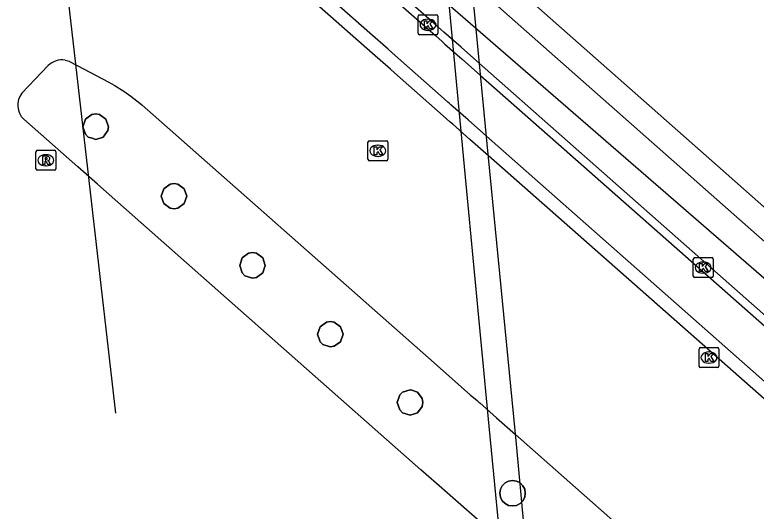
# Model space of a CAD drawing. Extents: x 157692 to 159670, y 381454 to 383289.
# Drawn here: x 157753.47 to 157790.76, y 382343.46 to 382368.4 of the extents above; entities that cross this region are included whole.
import ezdxf

# ---------------------------------------------------------------- set-up
doc = ezdxf.new("R2010")
doc.units = 0
for name, color, linetype in [('IMGEO_Fietspad_gesloten', 7, 'Continuous'), ('IMGEO_Geluidsscherm', 7, 'Continuous'), ('IMGEO_Kolk', 7, 'Continuous'), ('IMGEO_Muur', 7, 'Continuous'), ('IMGEO_Pijler', 7, 'Continuous'), ('IMGEO_Rijbaan_autosnelweg', 7, 'Continuous'), ('IMGEO_Rijbaan_regionaal_gesloten', 7, 'Continuous'), ('IMGEO_Rioolput', 7, 'Continuous'), ('IMGEO_Verkeerseiland_open', 7, 'Continuous'), ('IMGEO_Voetpad_open', 7, 'Continuous')]:
    doc.layers.add(name, color=color, linetype=linetype)

msp = doc.modelspace()

# ---------------------------------------------------------------- linework, layer by layer
at = {"layer": 'IMGEO_Fietspad_gesloten'}
msp.add_lwpolyline([(157772.078, 382369.604), (157774.626, 382367.358), (157774.961, 382367.063), (157775.108, 382366.934), (157775.976, 382366.168), (157776.9, 382365.354), (157781.095, 382361.656), (157795.723, 382348.762), (157798.889, 382345.971), (157811.531, 382334.828), (157817.749, 382329.347), (157818.501, 382328.684), (157818.928, 382328.308), (157819.083, 382328.171), (157821.424, 382326.108), (157821.624, 382325.932), (157822.949, 382324.763), (157837.373, 382312.05), (157839.154, 382310.48), (157855.215, 382296.457)], dxfattribs=at)
at = {"layer": 'IMGEO_Geluidsscherm'}
for points in [[(157753.474, 382392.547), (157758.545, 382348.374)], [(157780.726, 382313.415), (157779.804, 382322.595), (157778.591, 382334.79), (157777.338, 382347.735), (157776.169, 382359.89), (157774.698, 382375.549)]]:
    msp.add_lwpolyline(points, dxfattribs=at)
at = {"layer": 'IMGEO_Kolk'}
for p, q in [((157773.83, 382368.402), (157774.682, 382368.402)), ((157773.755, 382367.476), (157773.755, 382368.328)), ((157774.243, 382368.182), (157774.268, 382368.182)), ((157774.756, 382368.328), (157774.756, 382367.476)), ((157774.682, 382367.402), (157773.83, 382367.402)), ((157774.266, 382367.622), (157774.241, 382367.622)), ((157771.308, 382362.07), (157772.16, 382362.07)), ((157771.233, 382361.144), (157771.233, 382361.996)), ((157771.721, 382361.85), (157771.746, 382361.85)), ((157772.234, 382361.996), (157772.234, 382361.144)), ((157772.16, 382361.07), (157771.308, 382361.07)), ((157771.744, 382361.29), (157771.719, 382361.29)), ((157787.595, 382355.272), (157787.595, 382356.124)), ((157787.67, 382356.198), (157788.522, 382356.198)), ((157788.596, 382356.124), (157788.596, 382355.272)), ((157788.083, 382355.978), (157788.108, 382355.978)), ((157788.106, 382355.418), (157788.081, 382355.418)), ((157788.522, 382355.198), (157787.67, 382355.198)), ((157787.959, 382351.677), (157788.811, 382351.677)), ((157787.884, 382350.751), (157787.884, 382351.603)), ((157788.372, 382351.457), (157788.397, 382351.457)), ((157788.885, 382351.603), (157788.885, 382350.751)), ((157788.395, 382350.897), (157788.37, 382350.897)), ((157788.811, 382350.677), (157787.959, 382350.677))]:
    msp.add_line(p, q, dxfattribs=at)
for points in [[(157773.83, 382368.402), (157774.682, 382368.402)], [(157773.755, 382367.476), (157773.755, 382368.328)], [(157774.076, 382368.102), (157774.199, 382368.102), (157774.199, 382367.951), (157774.329, 382368.102), (157774.493, 382368.102), (157774.347, 382367.951), (157774.5, 382367.702), (157774.348, 382367.702), (157774.263, 382367.866), (157774.199, 382367.799), (157774.199, 382367.702), (157774.076, 382367.702), (157774.076, 382368.102)], [(157774.756, 382368.328), (157774.756, 382367.476)], [(157774.682, 382367.402), (157773.83, 382367.402)], [(157771.308, 382362.07), (157772.16, 382362.07)], [(157771.233, 382361.144), (157771.233, 382361.996)], [(157771.554, 382361.77), (157771.677, 382361.77), (157771.677, 382361.619), (157771.807, 382361.77), (157771.971, 382361.77), (157771.825, 382361.619), (157771.978, 382361.37), (157771.826, 382361.37), (157771.741, 382361.534), (157771.677, 382361.467), (157771.677, 382361.37), (157771.554, 382361.37), (157771.554, 382361.77)], [(157772.234, 382361.996), (157772.234, 382361.144)], [(157772.16, 382361.07), (157771.308, 382361.07)], [(157787.595, 382355.272), (157787.595, 382356.124)], [(157787.67, 382356.198), (157788.522, 382356.198)], [(157788.596, 382356.124), (157788.596, 382355.272)], [(157787.916, 382355.898), (157788.039, 382355.898), (157788.039, 382355.747), (157788.169, 382355.898), (157788.333, 382355.898), (157788.187, 382355.747), (157788.34, 382355.498), (157788.188, 382355.498), (157788.103, 382355.662), (157788.039, 382355.595), (157788.039, 382355.498), (157787.916, 382355.498), (157787.916, 382355.898)], [(157788.522, 382355.198), (157787.67, 382355.198)], [(157787.959, 382351.677), (157788.811, 382351.677)], [(157787.884, 382350.751), (157787.884, 382351.603)], [(157788.205, 382351.377), (157788.328, 382351.377), (157788.328, 382351.226), (157788.458, 382351.377), (157788.622, 382351.377), (157788.476, 382351.226), (157788.629, 382350.977), (157788.477, 382350.977), (157788.392, 382351.141), (157788.328, 382351.074), (157788.328, 382350.977), (157788.205, 382350.977), (157788.205, 382351.377)], [(157788.885, 382351.603), (157788.885, 382350.751)], [(157788.811, 382350.677), (157787.959, 382350.677)]]:
    msp.add_lwpolyline(points, dxfattribs=at)
for centre, start, end in [((157773.832, 382368.326), 91.552, 178.448), ((157773.832, 382368.326), 91.552, 178.448), ((157774.68, 382368.326), 1.552, 88.448), ((157774.68, 382368.326), 1.552, 88.448), ((157773.832, 382367.478), 181.552, 268.448), ((157773.832, 382367.478), 181.552, 268.448), ((157774.68, 382367.478), 271.552, 358.448), ((157774.68, 382367.478), 271.552, 358.448), ((157771.31, 382361.994), 91.552, 178.448), ((157771.31, 382361.994), 91.552, 178.448), ((157772.158, 382361.994), 1.552, 88.448), ((157772.158, 382361.994), 1.552, 88.448), ((157771.31, 382361.146), 181.552, 268.448), ((157771.31, 382361.146), 181.552, 268.448), ((157772.158, 382361.146), 271.552, 358.448), ((157772.158, 382361.146), 271.552, 358.448), ((157787.672, 382356.122), 91.552, 178.448), ((157787.672, 382356.122), 91.552, 178.448), ((157788.52, 382356.122), 1.552, 88.448), ((157788.52, 382356.122), 1.552, 88.448), ((157787.672, 382355.274), 181.552, 268.448), ((157787.672, 382355.274), 181.552, 268.448), ((157788.52, 382355.274), 271.552, 358.448), ((157788.52, 382355.274), 271.552, 358.448), ((157787.961, 382351.601), 91.552, 178.448), ((157787.961, 382351.601), 91.552, 178.448), ((157788.809, 382351.601), 1.552, 88.448), ((157788.809, 382351.601), 1.552, 88.448), ((157787.961, 382350.753), 181.552, 268.448), ((157787.961, 382350.753), 181.552, 268.448), ((157788.809, 382350.753), 271.552, 358.448), ((157788.809, 382350.753), 271.552, 358.448)]:
    msp.add_arc(centre, 0.0765, start, end, dxfattribs=at)
for centre, major_axis, ratio, start_param, end_param in [((157774.242, 382367.902), (-0.387, 0.002), 0.722429, 4.712389, 7.853982), ((157774.267, 382367.902), (-0.39, 0.002), 0.717154, 1.570796, 4.712389), ((157771.72, 382361.57), (-0.387, 0.002), 0.722429, 4.712389, 7.853982), ((157771.745, 382361.57), (-0.39, 0.002), 0.717154, 1.570796, 4.712389), ((157788.082, 382355.698), (-0.387, 0.002), 0.722429, 4.712389, 7.853982), ((157788.107, 382355.698), (-0.39, 0.002), 0.717154, 1.570796, 4.712389), ((157788.371, 382351.177), (-0.387, 0.002), 0.722429, 4.712389, 7.853982), ((157788.396, 382351.177), (-0.39, 0.002), 0.717154, 1.570796, 4.712389)]:
    msp.add_ellipse(centre, major_axis=major_axis, ratio=ratio, start_param=start_param, end_param=end_param, dxfattribs=at)
at = {"layer": 'IMGEO_Muur'}
for points in [[(157796.026, 382345.708), (157781.628, 382358.399), (157777.196, 382362.305), (157776.268, 382363.123), (157775.403, 382363.885), (157775.343, 382363.938), (157775.259, 382364.012), (157774.922, 382364.31), (157772.451, 382366.487), (157772.243, 382366.671), (157771.333, 382367.473), (157756.29, 382380.732)], [(157796.124, 382344.724), (157781.8, 382357.35), (157777.291, 382361.324), (157776.362, 382362.143), (157775.498, 382362.904), (157775.439, 382362.956), (157775.355, 382363.03), (157775.017, 382363.328), (157772.571, 382365.484), (157772.363, 382365.668), (157771.457, 382366.466), (157756.428, 382379.713)]]:
    msp.add_lwpolyline(points, dxfattribs=at)
at = {"layer": 'IMGEO_Pijler'}
for points in [[(157758.059, 382363.155), (157757.739, 382363.388), (157757.541, 382363.419), (157757.343, 382363.388), (157757.233, 382363.308), (157757.023, 382363.155), (157756.901, 382362.779), (157757.023, 382362.403), (157757.165, 382362.261), (157757.361, 382362.198), (157757.541, 382362.139), (157757.917, 382362.261), (157758.15, 382362.581), (157758.181, 382362.779)], [(157761.678, 382359.898), (157761.48, 382359.929), (157761.282, 382359.898), (157760.962, 382359.665), (157760.84, 382359.289), (157760.962, 382358.913), (157761.282, 382358.68), (157761.48, 382358.649), (157761.678, 382358.68), (157761.998, 382358.913), (157762.12, 382359.289), (157761.998, 382359.665)], [(157765.941, 382356.185), (157765.621, 382356.418), (157765.423, 382356.449), (157765.225, 382356.418), (157764.905, 382356.185), (157764.783, 382355.809), (157764.905, 382355.433), (157765.047, 382355.291), (157765.423, 382355.169), (157765.621, 382355.2), (157765.941, 382355.433), (157766.063, 382355.809)], [(157769.86, 382352.726), (157769.54, 382352.959), (157769.342, 382352.99), (157769.144, 382352.959), (157768.824, 382352.726), (157768.702, 382352.35), (157768.824, 382351.974), (157768.966, 382351.832), (157769.342, 382351.71), (157769.54, 382351.741), (157769.86, 382351.974), (157769.982, 382352.35)], [(157773.989, 382348.92), (157773.958, 382349.118), (157773.725, 382349.438), (157773.442, 382349.53), (157773.349, 382349.56), (157772.973, 382349.438), (157772.831, 382349.296), (157772.709, 382348.92), (157772.831, 382348.544), (157772.973, 382348.402), (157773.349, 382348.28), (157773.577, 382348.354), (157773.725, 382348.402), (157773.958, 382348.722)], [(157779.148, 382344.357), (157779.117, 382344.555), (157779.026, 382344.733), (157778.885, 382344.874), (157778.706, 382344.966), (157778.508, 382344.997), (157778.31, 382344.966), (157778.132, 382344.875), (157778.025, 382344.768), (157777.99, 382344.733), (157777.9, 382344.555), (157777.868, 382344.357), (157777.9, 382344.159), (157777.99, 382343.981), (157778.112, 382343.859), (157778.132, 382343.839), (157778.31, 382343.748), (157778.508, 382343.717), (157778.706, 382343.748), (157778.884, 382343.839), (157778.977, 382343.932), (157779.026, 382343.981), (157779.117, 382344.159)]]:
    msp.add_lwpolyline(points, close=True, dxfattribs=at)
at = {"layer": 'IMGEO_Rijbaan_autosnelweg'}
msp.add_lwpolyline([(157776.265, 382371.904), (157777.22, 382361.912), (157778.682, 382346.829), (157779.078, 382342.63), (157779.939, 382333.99), (157781.049, 382322.564), (157781.676, 382316.039), (157794.333, 382304.938), (157800.78, 382299.284), (157800.256, 382304.162), (157799.503, 382311.846), (157798.791, 382318.756), (157797.905, 382326.777), (157797.215, 382334.091), (157796.63, 382339.975), (157796.059, 382345.845), (157795.075, 382355.289), (157788.817, 382360.817), (157776.265, 382371.904)], dxfattribs=at)
at = {"layer": 'IMGEO_Rijbaan_regionaal_gesloten'}
for points in [[(157753.832, 382364.459), (157755.148, 382365.851)], [(157756.014, 382366.121), (157756.206, 382366.068), (157756.232, 382366.057), (157756.962, 382365.669), (157758.168, 382365.028), (157758.347, 382364.934), (157758.467, 382364.867), (157758.954, 382364.57), (157759.308, 382364.322), (157759.754, 382363.967), (157759.858, 382363.877), (157773.139, 382352.169), (157774.286, 382351.159), (157776.383, 382349.309), (157776.723, 382349.01), (157776.806, 382348.937), (157776.855, 382348.894), (157777.702, 382348.147), (157778.649, 382347.312), (157784.12, 382342.49), (157797.518, 382330.68)], [(157820.918, 382304.086), (157820.147, 382304.766), (157813.984, 382310.2), (157801.992, 382320.773), (157801.306, 382321.377), (157798.618, 382323.747), (157798.181, 382324.133), (157785.189, 382335.588), (157779.28, 382340.797), (157778.325, 382341.639), (157777.486, 382342.379), (157777.442, 382342.418), (157777.36, 382342.49), (157777.016, 382342.794), (157775.083, 382344.498), (157773.9, 382345.541), (157759.086, 382358.601), (157757.626, 382359.889), (157756.643, 382360.756), (157753.919, 382363.157)]]:
    msp.add_lwpolyline(points, dxfattribs=at)
for centre, radius, start, end in [((157755.845, 382365.138), 0.997, 80.2639, 134.3687), ((157754.604, 382363.857), 0.979, 142.033, 225.6126)]:
    msp.add_arc(centre, radius, start, end, dxfattribs=at)
at = {"layer": 'IMGEO_Rioolput'}
for p, q in [((157754.535, 382360.667), (157754.535, 382361.519)), ((157754.61, 382361.593), (157755.462, 382361.593)), ((157755.023, 382361.373), (157755.048, 382361.373)), ((157755.536, 382361.519), (157755.536, 382360.667)), ((157755.462, 382360.593), (157754.61, 382360.593)), ((157755.046, 382360.813), (157755.021, 382360.813))]:
    msp.add_line(p, q, dxfattribs=at)
for points in [[(157754.535, 382360.667), (157754.535, 382361.519)], [(157754.61, 382361.593), (157755.462, 382361.593)], [(157755.536, 382361.519), (157755.536, 382360.667)], [(157755.124, 382361.291), (157754.872, 382361.293), (157754.872, 382360.893)], [(157754.872, 382360.893), (157754.996, 382360.893), (157754.996, 382361.055), (157755.007, 382361.055)], [(157755.05, 382361.212), (157754.996, 382361.212), (157754.996, 382361.131)], [(157754.996, 382361.131), (157755.048, 382361.131)], [(157755.054, 382361.026), (157755.125, 382360.893), (157755.265, 382360.893), (157755.2, 382361.019)], [(157755.462, 382360.593), (157754.61, 382360.593)]]:
    msp.add_lwpolyline(points, dxfattribs=at)
for centre, radius, start, end in [((157754.612, 382361.517), 0.0765, 91.552, 178.448), ((157754.612, 382361.517), 0.0765, 91.552, 178.448), ((157755.46, 382361.517), 0.0765, 1.552, 88.448), ((157755.46, 382361.517), 0.0765, 1.552, 88.448), ((157755.006, 382361.002), 0.0533, 26.0293, 88.6989), ((157755.032, 382361.32), 0.19, 274.7715, 282.9687), ((157755.056, 382361.116), 0.0964, 77.0061, 93.1865), ((157755.07, 382361.173), 0.0378, 276.6634, 79.6772), ((157755.123, 382361.181), 0.109, 350.3612, 89.416), ((157755.121, 382361.181), 0.112, 277.5842, 350.9817), ((157755.105, 382360.966), 0.108, 29.5134, 73.7905), ((157754.612, 382360.669), 0.0765, 181.552, 268.448), ((157754.612, 382360.669), 0.0765, 181.552, 268.448), ((157755.46, 382360.669), 0.0765, 271.552, 358.448), ((157755.46, 382360.669), 0.0765, 271.552, 358.448)]:
    msp.add_arc(centre, radius, start, end, dxfattribs=at)
for centre, major_axis, ratio, start_param, end_param in [((157755.022, 382361.093), (-0.387, 0.002), 0.722429, 4.712389, 7.853982), ((157755.047, 382361.093), (-0.39, 0.002), 0.717154, 1.570796, 4.712389)]:
    msp.add_ellipse(centre, major_axis=major_axis, ratio=ratio, start_param=start_param, end_param=end_param, dxfattribs=at)
at = {"layer": 'IMGEO_Verkeerseiland_open'}
for points in [[(157819.207, 382332.287), (157773.198, 382372.874), (157772.121, 382373.825), (157755.288, 382388.649)], [(157757.165, 382362.261), (157757.023, 382362.403), (157756.901, 382362.779), (157757.023, 382363.155), (157757.233, 382363.308), (157757.343, 382363.388), (157757.541, 382363.419), (157757.739, 382363.388), (157758.059, 382363.155), (157758.181, 382362.779), (157758.15, 382362.581), (157757.917, 382362.261), (157757.541, 382362.139), (157757.361, 382362.198), (157757.165, 382362.261)], [(157761.282, 382358.68), (157760.962, 382358.913), (157760.84, 382359.289), (157760.962, 382359.665), (157761.282, 382359.898), (157761.48, 382359.929), (157761.678, 382359.898), (157761.998, 382359.665), (157762.12, 382359.289), (157761.998, 382358.913), (157761.678, 382358.68), (157761.48, 382358.649), (157761.282, 382358.68)], [(157765.047, 382355.291), (157764.905, 382355.433), (157764.783, 382355.809), (157764.905, 382356.185), (157765.225, 382356.418), (157765.423, 382356.449), (157765.621, 382356.418), (157765.941, 382356.185), (157766.063, 382355.809), (157765.941, 382355.433), (157765.621, 382355.2), (157765.423, 382355.169), (157765.047, 382355.291)], [(157768.966, 382351.832), (157768.824, 382351.974), (157768.702, 382352.35), (157768.824, 382352.726), (157769.144, 382352.959), (157769.342, 382352.99), (157769.54, 382352.959), (157769.86, 382352.726), (157769.982, 382352.35), (157769.86, 382351.974), (157769.54, 382351.741), (157769.342, 382351.71), (157768.966, 382351.832)], [(157773.989, 382348.92), (157773.958, 382348.722), (157773.725, 382348.402), (157773.577, 382348.354), (157773.349, 382348.28), (157772.973, 382348.402), (157772.831, 382348.544), (157772.709, 382348.92), (157772.831, 382349.296), (157772.973, 382349.438), (157773.349, 382349.56), (157773.442, 382349.53), (157773.725, 382349.438), (157773.958, 382349.118), (157773.989, 382348.92)], [(157779.148, 382344.357), (157779.117, 382344.159), (157779.026, 382343.981), (157778.977, 382343.932), (157778.884, 382343.839), (157778.706, 382343.748), (157778.508, 382343.717), (157778.31, 382343.748), (157778.132, 382343.839), (157778.112, 382343.859), (157777.99, 382343.981), (157777.9, 382344.159), (157777.868, 382344.357), (157777.9, 382344.555), (157777.99, 382344.733), (157778.025, 382344.768), (157778.132, 382344.875), (157778.31, 382344.966), (157778.508, 382344.997), (157778.706, 382344.966), (157778.885, 382344.874), (157779.026, 382344.733), (157779.117, 382344.555), (157779.148, 382344.357)]]:
    msp.add_lwpolyline(points, dxfattribs=at)
at = {"layer": 'IMGEO_Voetpad_open'}
for points in [[(157754.082, 382387.315), (157818.493, 382331.49)], [(157854.584, 382297.471), (157839.097, 382311.101), (157837.308, 382312.678), (157822.882, 382325.389), (157821.562, 382326.552), (157821.363, 382326.727), (157819.022, 382328.791), (157818.87, 382328.924), (157818.44, 382329.303), (157817.685, 382329.968), (157811.469, 382335.446), (157798.832, 382346.582), (157795.662, 382349.375), (157780.989, 382362.305), (157776.841, 382365.959), (157775.918, 382366.772), (157775.049, 382367.538), (157774.902, 382367.668), (157774.568, 382367.962), (157772.004, 382370.222)]]:
    msp.add_lwpolyline(points, dxfattribs=at)

doc.saveas('drawing.dxf')
